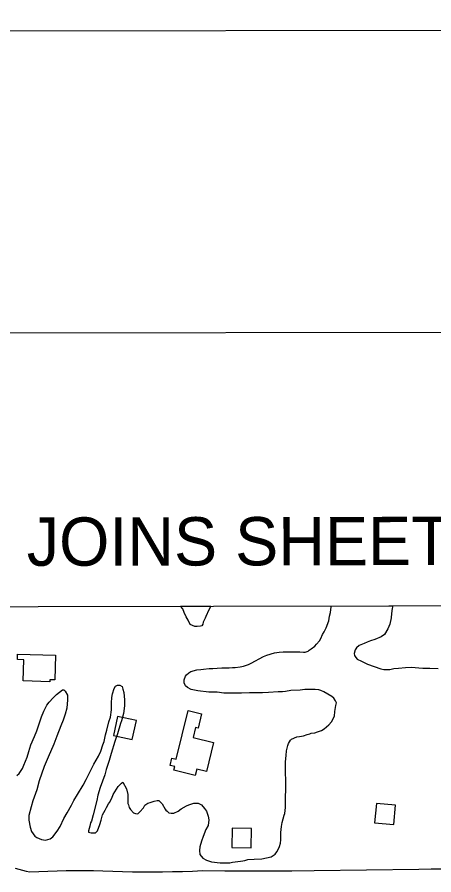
# Model space of a CAD drawing. Extents: x 3329332 to 3367211, y 631066 to 656469.
# Drawn here: x 3351161 to 3352023, y 654110 to 655886 of the extents above; entities that cross this region are included whole.
import ezdxf

# ---------------------------------------------------------------- set-up
doc = ezdxf.new("R2010")
doc.units = 0
for name, color, linetype in [('G-ANNO-NPLT', 7, 'Continuous'), ('V-ANNO-SYMB', 7, 'Continuous'), ('V-ANNO-TEXT', 7, 'Continuous'), ('V-BLDG-OTLN', 7, 'Continuous'), ('V-GRID-FRAM', 7, 'Continuous'), ('V-SITE-VEGE', 7, 'Continuous'), ('V-TOPO-SHOR', 7, 'Continuous')]:
    doc.layers.add(name, color=color, linetype=linetype)

msp = doc.modelspace()

# ---------------------------------------------------------------- linework, layer by layer
at = {"layer": 'G-ANNO-NPLT'}
msp.add_lwpolyline([(3329960.6, 631649.7), (3366627.2, 631719), (3366581.6, 655885.6), (3329915, 655816.3)], close=True, dxfattribs=at)
at = {"layer": 'V-ANNO-SYMB'}
msp.add_lwpolyline([(3332709.6, 632280), (3365792.7, 632342.5), (3365749.4, 655259), (3332666.3, 655196.5), (3332709.6, 632280)], dxfattribs=at)
at = {"layer": 'V-BLDG-OTLN'}
for points in [[(3351240.1, 654564.8), (3351238.5, 654513.9), (3351228.5, 654514.2), (3351228.4, 654510), (3351173.3, 654511.6), (3351174.7, 654555.6), (3351161.4, 654556), (3351161.7, 654567.2)], [(3351552.5, 654324.3), (3351532.4, 654329.3), (3351529.2, 654316.1), (3351485, 654327), (3351486.8, 654334.3), (3351477.2, 654336.7), (3351481, 654352.2), (3351489.6, 654350.1), (3351514.3, 654450.5), (3351542.4, 654443.6), (3351535, 654413.8), (3351529.9, 654415), (3351525, 654394.9), (3351567.3, 654384.4)], [(3351368.3, 654438.1), (3351359.9, 654399), (3351398.9, 654390.5), (3351407.4, 654429.6)], [(3351939.9, 654214.6), (3351943.6, 654254.4), (3351903.8, 654258.1), (3351900.1, 654218.3)], [(3351605.6, 654207.2), (3351604.6, 654167.2), (3351644.6, 654166.2), (3351645.6, 654206.2)]]:
    msp.add_lwpolyline(points, close=True, dxfattribs=at)
at = {"layer": 'V-GRID-FRAM'}
msp.add_lwpolyline([(3333429.9, 654632), (3364987.9, 654691.7), (3365030.2, 636507.7), (3333456.4, 636448), (3333429.9, 654632)], dxfattribs=at)
at = {"layer": 'V-SITE-VEGE'}
for p, q in [((3351499, 654666.2), (3351561.5, 654666.3)), ((3351503.2, 654661), (3351499, 654666.2)), ((3351506.5, 654653.6), (3351503.2, 654661)), ((3351557, 654659.2), (3351551.2, 654645.1)), ((3351561.5, 654666.3), (3351557, 654659.2)), ((3351808.9, 654653.2), (3351810.2, 654665.1)), ((3351809.8, 654666.8), (3351937.7, 654667)), ((3351810.2, 654665.1), (3351809.8, 654666.8)), ((3351936.4, 654661.8), (3351935.1, 654651.1)), ((3351937.7, 654667), (3351936.4, 654661.8)), ((3351510.4, 654644.5), (3351506.5, 654653.6)), ((3351514.3, 654637.7), (3351510.4, 654644.5)), ((3351550, 654641.7), (3351545.9, 654633.3)), ((3351551.2, 654645.1), (3351550, 654641.7)), ((3351805.8, 654636.3), (3351807.1, 654645.9)), ((3351807.1, 654645.9), (3351808.9, 654653.2)), ((3351934.4, 654642.6), (3351932, 654629.1)), ((3351935.1, 654651.1), (3351934.4, 654642.6)), ((3351518.7, 654628.5), (3351514.3, 654637.7)), ((3351523.7, 654626.2), (3351518.7, 654628.5)), ((3351528.2, 654624.5), (3351523.7, 654626.2)), ((3351533.3, 654624.4), (3351528.2, 654624.5)), ((3351540.1, 654624.9), (3351533.3, 654624.4)), ((3351543, 654626), (3351540.1, 654624.9)), ((3351544.7, 654629.4), (3351543, 654626)), ((3351545.9, 654633.3), (3351544.7, 654629.4)), ((3351795.9, 654613.2), (3351800, 654621.6)), ((3351800, 654621.6), (3351805.8, 654636.3)), ((3351932, 654629.1), (3351927.9, 654619.5)), ((3351789, 654599.7), (3351792.5, 654607.6)), ((3351792.5, 654607.6), (3351795.9, 654613.2)), ((3351920.4, 654607.7), (3351914.1, 654602.7)), ((3351927.9, 654619.5), (3351920.4, 654607.7)), ((3351776.3, 654584), (3351780.3, 654587.9)), ((3351780.3, 654587.9), (3351786.1, 654594.6)), ((3351786.1, 654594.6), (3351789, 654599.7)), ((3351871.5, 654586.2), (3351868.6, 654585.1)), ((3351878.3, 654589.5), (3351871.5, 654586.2)), ((3351885.1, 654591.7), (3351878.3, 654589.5)), ((3351891.9, 654595), (3351885.1, 654591.7)), ((3351900.5, 654597.2), (3351891.9, 654595)), ((3351914.1, 654602.7), (3351900.5, 654597.2)), ((3351677.5, 654564.8), (3351692.9, 654569.8)), ((3351692.9, 654569.8), (3351703.1, 654571.3)), ((3351703.1, 654571.3), (3351711, 654571.8)), ((3351711, 654571.8), (3351721.8, 654572.2)), ((3351721.8, 654572.2), (3351745.6, 654571.9)), ((3351745.6, 654571.9), (3351752.9, 654571.3)), ((3351752.9, 654571.3), (3351756.9, 654571.2)), ((3351756.9, 654571.2), (3351762.6, 654573.4)), ((3351762.6, 654573.4), (3351764.9, 654575.1)), ((3351764.9, 654575.1), (3351768.9, 654578.4)), ((3351768.9, 654578.4), (3351776.3, 654584)), ((3351860, 654576.2), (3351858.2, 654568.3)), ((3351858.2, 654568.3), (3351858.7, 654564.3)), ((3351862.9, 654580.1), (3351860, 654576.2)), ((3351868.6, 654585.1), (3351862.9, 654580.1)), ((3351645.1, 654548.8), (3351670.1, 654562.1)), ((3351670.1, 654562.1), (3351677.5, 654564.8)), ((3351858.7, 654564.3), (3351861.5, 654560.3)), ((3351861.5, 654560.3), (3351864.3, 654556.9)), ((3351864.3, 654556.9), (3351873.3, 654552.8)), ((3351873.3, 654552.8), (3351885.7, 654546.4)), ((3351520.3, 654531.1), (3351532.2, 654535)), ((3351532.2, 654535), (3351540.7, 654535.4)), ((3351540.7, 654535.4), (3351546.4, 654535.9)), ((3351546.4, 654535.9), (3351557.7, 654537.5)), ((3351557.7, 654537.5), (3351565.7, 654537.4)), ((3351565.7, 654537.4), (3351574.7, 654538.4)), ((3351574.7, 654538.4), (3351584.4, 654538.8)), ((3351584.4, 654538.8), (3351599.6, 654538.6)), ((3351599.6, 654538.6), (3351606.5, 654539.7)), ((3351606.5, 654539.7), (3351612.1, 654539.6)), ((3351612.1, 654539.6), (3351621.8, 654540.6)), ((3351621.8, 654540.6), (3351629.1, 654542.2)), ((3351629.1, 654542.2), (3351639.4, 654545.5)), ((3351639.4, 654545.5), (3351645.1, 654548.8)), ((3351885.7, 654546.4), (3351913.3, 654537)), ((3351913.3, 654537), (3351919.5, 654535.2)), ((3351919.5, 654535.2), (3351925.7, 654535.1)), ((3351925.7, 654535.1), (3351929.1, 654535.7)), ((3351929.1, 654535.7), (3351931.4, 654535.6)), ((3351931.4, 654535.6), (3351939.9, 654537.2)), ((3351939.9, 654537.2), (3351949.6, 654538.2)), ((3351949.6, 654538.2), (3351964.3, 654539.8)), ((3351964.3, 654539.8), (3351975.6, 654540.2)), ((3351975.6, 654540.2), (3352000, 654538.2)), ((3352000, 654538.2), (3352014.7, 654538)), ((3352014.7, 654538), (3352031.6, 654537.2)), ((3351506.5, 654514.3), (3351508.8, 654521.7)), ((3351508.8, 654521.7), (3351511.1, 654524.5)), ((3351511.1, 654524.5), (3351515.7, 654528.4)), ((3351515.7, 654528.4), (3351520.3, 654531.1)), ((3351361.3, 654496.3), (3351364.2, 654500.8)), ((3351364.2, 654500.8), (3351368.2, 654503)), ((3351368.2, 654503), (3351373.3, 654503)), ((3351373.3, 654503), (3351377.8, 654500.1)), ((3351377.8, 654500.1), (3351379.4, 654495)), ((3351506.4, 654508.1), (3351506.5, 654514.3)), ((3351509.2, 654501.3), (3351506.4, 654508.1)), ((3351513.1, 654498.4), (3351509.2, 654501.3)), ((3351521, 654494.3), (3351513.1, 654498.4)), ((3351235.4, 654476.9), (3351242.2, 654483.7)), ((3351242.2, 654483.7), (3351254.3, 654493.1)), ((3351254.3, 654493.1), (3351257.7, 654493.1)), ((3351257.7, 654493.1), (3351259.9, 654490.8)), ((3351259.9, 654490.8), (3351264.9, 654482.2)), ((3351264.9, 654482.2), (3351264.8, 654472.6)), ((3351356.5, 654477.1), (3351357.8, 654485)), ((3351357.8, 654485), (3351361.3, 654496.3)), ((3351379.4, 654495), (3351381.6, 654487.6)), ((3351381.6, 654487.6), (3351383.1, 654472.8)), ((3351534.5, 654491.3), (3351521, 654494.3)), ((3351557.1, 654488.8), (3351534.5, 654491.3)), ((3351574.7, 654488.6), (3351557.1, 654488.8)), ((3351588.2, 654486.7), (3351574.7, 654488.6)), ((3351625, 654486.2), (3351588.2, 654486.7)), ((3351641.5, 654487.2), (3351625, 654486.2)), ((3351651.7, 654487), (3351641.5, 654487.2)), ((3351668.6, 654487.4), (3351651.7, 654487)), ((3351680.5, 654487.8), (3351668.6, 654487.4)), ((3351700.4, 654489.3), (3351680.5, 654487.8)), ((3351709.4, 654489.1), (3351700.4, 654489.3)), ((3351715.7, 654490.2), (3351709.4, 654489.1)), ((3351727, 654491.8), (3351715.7, 654490.2)), ((3351746.3, 654492.6), (3351727, 654491.8)), ((3351755.9, 654493.7), (3351746.3, 654492.6)), ((3351762.2, 654494.2), (3351755.9, 654493.7)), ((3351777.4, 654494), (3351762.2, 654494.2)), ((3351784.8, 654493.3), (3351777.4, 654494)), ((3351788.7, 654491.6), (3351784.8, 654493.3)), ((3351794.9, 654489.2), (3351788.7, 654491.6)), ((3351811.8, 654479.4), (3351794.9, 654489.2)), ((3351815.7, 654475.9), (3351811.8, 654479.4)), ((3351215.8, 654448.9), (3351222.2, 654461.8)), ((3351222.2, 654461.8), (3351226.8, 654468)), ((3351226.8, 654468), (3351235.4, 654476.9)), ((3351264.8, 654472.6), (3351263.4, 654455.1)), ((3351355.7, 654452.2), (3351355.8, 654466.4)), ((3351355.8, 654466.4), (3351356.5, 654477.1)), ((3351383.1, 654472.8), (3351382.9, 654460.4)), ((3351819.6, 654470.2), (3351815.7, 654475.9)), ((3351821.3, 654466.2), (3351819.6, 654470.2)), ((3351820.1, 654460.6), (3351821.3, 654466.2)), ((3351211.1, 654437.6), (3351215.8, 654448.9)), ((3351263.4, 654455.1), (3351259.9, 654442.7)), ((3351353.8, 654437), (3351355.7, 654452.2)), ((3351380.5, 654444.6), (3351376.9, 654429.3)), ((3351382.9, 654460.4), (3351380.5, 654444.6)), ((3351817, 654438.5), (3351818.2, 654448.2)), ((3351818.2, 654448.2), (3351820.1, 654460.6)), ((3351201.7, 654408.3), (3351211.1, 654437.6)), ((3351256.3, 654430.8), (3351251.1, 654419)), ((3351259.9, 654442.7), (3351256.3, 654430.8)), ((3351346.1, 654409.9), (3351350.8, 654426.8)), ((3351350.8, 654426.8), (3351353.8, 654437)), ((3351376.9, 654429.3), (3351374.6, 654423.7)), ((3351805.4, 654421.1), (3351811.2, 654427.3)), ((3351811.2, 654427.3), (3351817, 654438.5)), ((3351197, 654397), (3351201.7, 654408.3)), ((3351251.1, 654419), (3351242.9, 654397.6)), ((3351343.7, 654400.3), (3351346.1, 654409.9)), ((3351374.6, 654423.7), (3351368.6, 654402.2)), ((3351782, 654406.1), (3351790.5, 654408.9)), ((3351790.5, 654408.9), (3351796.2, 654412.8)), ((3351796.2, 654412.8), (3351805.4, 654421.1)), ((3351188.9, 654379.6), (3351197, 654397)), ((3351242.9, 654397.6), (3351237, 654380.7)), ((3351340.7, 654386.7), (3351343.7, 654400.3)), ((3351368.6, 654402.2), (3351362.8, 654386.5)), ((3351726.3, 654389.3), (3351728.6, 654391.5)), ((3351728.6, 654391.5), (3351739.4, 654395.9)), ((3351739.4, 654395.9), (3351745.1, 654397)), ((3351745.1, 654397), (3351753, 654398)), ((3351753, 654398), (3351760.4, 654400.7)), ((3351760.4, 654400.7), (3351766.1, 654402.4)), ((3351766.1, 654402.4), (3351769, 654403.5)), ((3351769, 654403.5), (3351776.3, 654404.5)), ((3351776.3, 654404.5), (3351782, 654406.1)), ((3351184.7, 654366), (3351188.9, 654379.6)), ((3351237, 654380.7), (3351224.8, 654353.6)), ((3351333.6, 654366.4), (3351337.8, 654379.4)), ((3351337.8, 654379.4), (3351340.7, 654386.7)), ((3351362.8, 654386.5), (3351355.1, 654361.6)), ((3351718.1, 654366.7), (3351720.5, 654378)), ((3351720.5, 654378), (3351722.3, 654382.5)), ((3351722.3, 654382.5), (3351724, 654385.9)), ((3351724, 654385.9), (3351726.3, 654389.3)), ((3351181.7, 654354.2), (3351184.7, 654366)), ((3351319.7, 654339.4), (3351329, 654356.3)), ((3351329, 654356.3), (3351333.6, 654366.4)), ((3351355.1, 654361.6), (3351351, 654347)), ((3351716.1, 654344.1), (3351717.4, 654357.7)), ((3351717.4, 654357.7), (3351718.1, 654366.7)), ((3351171.8, 654330.5), (3351174.7, 654337.3)), ((3351174.7, 654337.3), (3351181.7, 654354.2)), ((3351224.8, 654353.6), (3351216.6, 654334.5)), ((3351303.5, 654307.9), (3351319.7, 654339.4)), ((3351351, 654347), (3351345.1, 654328.4)), ((3351715.8, 654319.2), (3351716.1, 654344.1)), ((3351160.3, 654315.9), (3351164.9, 654319.8)), ((3351164.9, 654319.8), (3351171.8, 654330.5)), ((3351216.6, 654334.5), (3351206.6, 654305.2)), ((3351345.1, 654328.4), (3351342.1, 654317.1)), ((3351716.8, 654308.4), (3351715.8, 654319.2)), ((3351206.6, 654305.2), (3351201.3, 654286.6)), ((3351297.1, 654296.1), (3351303.5, 654307.9)), ((3351342.1, 654317.1), (3351332.7, 654291.1)), ((3351376.4, 654300.2), (3351379.3, 654301.9)), ((3351379.3, 654301.9), (3351387, 654288.2)), ((3351716.1, 654249.6), (3351716.8, 654308.4)), ((3351201.3, 654286.6), (3351193.1, 654263.4)), ((3351285.5, 654277), (3351297.1, 654296.1)), ((3351332.7, 654291.1), (3351328, 654275.3)), ((3351359.7, 654276.7), (3351366.6, 654287.9)), ((3351366.6, 654287.9), (3351369.5, 654293.5)), ((3351369.5, 654293.5), (3351376.4, 654300.2)), ((3351387, 654288.2), (3351389.7, 654276.8)), ((3351278, 654264.1), (3351285.5, 654277)), ((3351328, 654275.3), (3351325.6, 654264.1)), ((3351351.6, 654259.8), (3351356.8, 654269.3)), ((3351356.8, 654269.3), (3351359.7, 654276.7)), ((3351389.7, 654276.8), (3351389.6, 654270)), ((3351389.6, 654270), (3351390, 654258.2)), ((3351190.1, 654251), (3351185.3, 654233)), ((3351193.1, 654263.4), (3351190.1, 654251)), ((3351264.1, 654238.8), (3351273.4, 654254.5)), ((3351273.4, 654254.5), (3351278, 654264.1)), ((3351325.6, 654264.1), (3351317.8, 654234.7)), ((3351342.9, 654244), (3351345.8, 654249.6)), ((3351345.8, 654249.6), (3351349.8, 654257)), ((3351349.8, 654257), (3351351.6, 654259.8)), ((3351390, 654258.2), (3351391.1, 654255.3)), ((3351391.1, 654255.3), (3351392.2, 654249.6)), ((3351392.2, 654249.6), (3351395, 654245.6)), ((3351414.7, 654240.9), (3351422.2, 654249.3)), ((3351422.2, 654249.3), (3351425.1, 654254.9)), ((3351425.1, 654254.9), (3351430.8, 654258.8)), ((3351430.8, 654258.8), (3351435.9, 654260.4)), ((3351435.9, 654260.4), (3351444.5, 654262.6)), ((3351444.5, 654262.6), (3351450.1, 654264.2)), ((3351450.1, 654264.2), (3351454.1, 654264.1)), ((3351454.1, 654264.1), (3351460.8, 654257.3)), ((3351460.8, 654257.3), (3351466.9, 654246.4)), ((3351500.3, 654247.2), (3351511.2, 654253.2)), ((3351511.2, 654253.2), (3351515.7, 654255.5)), ((3351515.7, 654255.5), (3351522, 654257.1)), ((3351522, 654257.1), (3351526.5, 654258.7)), ((3351526.5, 654258.7), (3351535, 654258.6)), ((3351535, 654258.6), (3351542.3, 654255.1)), ((3351542.3, 654255.1), (3351548.5, 654247.7)), ((3351714.8, 654237.1), (3351716.1, 654249.6)), ((3351185.3, 654233), (3351185.2, 654223.3)), ((3351257.7, 654227), (3351264.1, 654238.8)), ((3351317.8, 654234.7), (3351314.3, 654221.7)), ((3351334.7, 654223.2), (3351337.7, 654234.5)), ((3351337.7, 654234.5), (3351340, 654239.5)), ((3351340, 654239.5), (3351342.9, 654244)), ((3351395, 654245.6), (3351401.7, 654238.8)), ((3351401.7, 654238.8), (3351405.6, 654237)), ((3351405.6, 654237), (3351410.7, 654236.9)), ((3351410.7, 654236.9), (3351414.7, 654240.9)), ((3351466.9, 654246.4), (3351468.6, 654244.2)), ((3351468.6, 654244.2), (3351470.8, 654241.9)), ((3351470.8, 654241.9), (3351474.7, 654239)), ((3351474.7, 654239), (3351479.3, 654237.8)), ((3351479.3, 654237.8), (3351484.9, 654237.7)), ((3351484.9, 654237.7), (3351494, 654242.1)), ((3351494, 654242.1), (3351500.3, 654247.2)), ((3351548.5, 654247.7), (3351552.3, 654242)), ((3351552.3, 654242), (3351556.2, 654231.7)), ((3351556.2, 654231.7), (3351557.2, 654224.4)), ((3351708.9, 654218.5), (3351713, 654233.7)), ((3351713, 654233.7), (3351714.8, 654237.1)), ((3351185.2, 654223.3), (3351187.9, 654209.2)), ((3351249.6, 654210.1), (3351257.7, 654227)), ((3351312.5, 654217.8), (3351311.3, 654211)), ((3351314.3, 654221.7), (3351312.5, 654217.8)), ((3351327.1, 654201.8), (3351331.8, 654214.7)), ((3351331.8, 654214.7), (3351334.7, 654223.2)), ((3351557.2, 654224.4), (3351555.9, 654212.5)), ((3351707.7, 654210.6), (3351708.9, 654218.5)), ((3351187.9, 654209.2), (3351190.6, 654200.1)), ((3351190.6, 654200.1), (3351197.3, 654190.4)), ((3351234.6, 654188.8), (3351243.8, 654200.5)), ((3351243.8, 654200.5), (3351249.6, 654210.1)), ((3351308.4, 654201.4), (3351308.3, 654198.6)), ((3351308.3, 654198.6), (3351314, 654197.4)), ((3351311.3, 654211), (3351308.4, 654201.4)), ((3351314, 654197.4), (3351323, 654197.3)), ((3351323, 654197.3), (3351327.1, 654201.8)), ((3351551.3, 654204.1), (3351545.5, 654189.4)), ((3351555.9, 654212.5), (3351551.3, 654204.1)), ((3351706.2, 654182.9), (3351706.4, 654198.2)), ((3351706.4, 654198.2), (3351707.7, 654210.6)), ((3351197.3, 654190.4), (3351201.2, 654187.5)), ((3351201.2, 654187.5), (3351211.3, 654183.4)), ((3351211.3, 654183.4), (3351219.2, 654182.1)), ((3351219.2, 654182.1), (3351228.9, 654184.9)), ((3351228.9, 654184.9), (3351234.6, 654188.8)), ((3351541.9, 654179.8), (3351539, 654168)), ((3351545.5, 654189.4), (3351541.9, 654179.8)), ((3351705.5, 654176.1), (3351706.2, 654182.9)), ((3351539, 654168), (3351537.7, 654160.6)), ((3351537.7, 654160.6), (3351538.8, 654152.7)), ((3351697.9, 654158.1), (3351702, 654165.4)), ((3351702, 654165.4), (3351703.8, 654169.3)), ((3351703.8, 654169.3), (3351705.5, 654176.1)), ((3351538.8, 654152.7), (3351544.9, 654144.7)), ((3351544.9, 654144.7), (3351552.2, 654140.6)), ((3351632, 654140.2), (3351638.3, 654141.8)), ((3351638.3, 654141.8), (3351650.8, 654142.8)), ((3351650.8, 654142.8), (3351667.2, 654143.7)), ((3351667.2, 654143.7), (3351686.5, 654147.4)), ((3351686.5, 654147.4), (3351694.5, 654153)), ((3351694.5, 654153), (3351697.9, 654158.1)), ((3351552.2, 654140.6), (3351562.9, 654137.1)), ((3351562.9, 654137.1), (3351581, 654135.2)), ((3351581, 654135.2), (3351600.8, 654134.9)), ((3351600.8, 654134.9), (3351606.5, 654136.6)), ((3351606.5, 654136.6), (3351623, 654138.6)), ((3351623, 654138.6), (3351627.5, 654139.7)), ((3351627.5, 654139.7), (3351632, 654140.2))]:
    msp.add_line(p, q, dxfattribs=at)
at = {"layer": 'V-TOPO-SHOR'}
msp.add_lwpolyline([(3351156.5, 654124), (3351164, 654121.8), (3351171.6, 654119.8), (3351179.2, 654118), (3351186.9, 654116.5), (3351205.8, 654117.5), (3351224.6, 654118.3), (3351243.5, 654118.9), (3351262.3, 654119.3), (3351281.2, 654119.5), (3351300, 654119.5), (3351318.9, 654119.3), (3351337.8, 654118.9), (3351358.4, 654118), (3351379, 654117.3), (3351399.6, 654116.8), (3351420.2, 654116.6), (3351440.8, 654116.5), (3351461.5, 654116.6), (3351482.1, 654117), (3351502.7, 654117.5), (3351523.3, 654118.2), (3351543.9, 654119.2), (3351590.1, 654118.7), (3351636.4, 654118.5), (3351682.6, 654118.5), (3351728.9, 654118.7), (3351775.1, 654119.2), (3351991.4, 654122.2), (3352017, 654122.5), (3352042.7, 654122.5)], dxfattribs=at)

# ---------------------------------------------------------------- texts
at = {"layer": 'V-ANNO-TEXT'}
msp.add_text('JOINS SHEET 29', height=100, rotation=0.1083, dxfattribs=at).set_placement((3351180.8, 654750))

doc.saveas('drawing.dxf')
